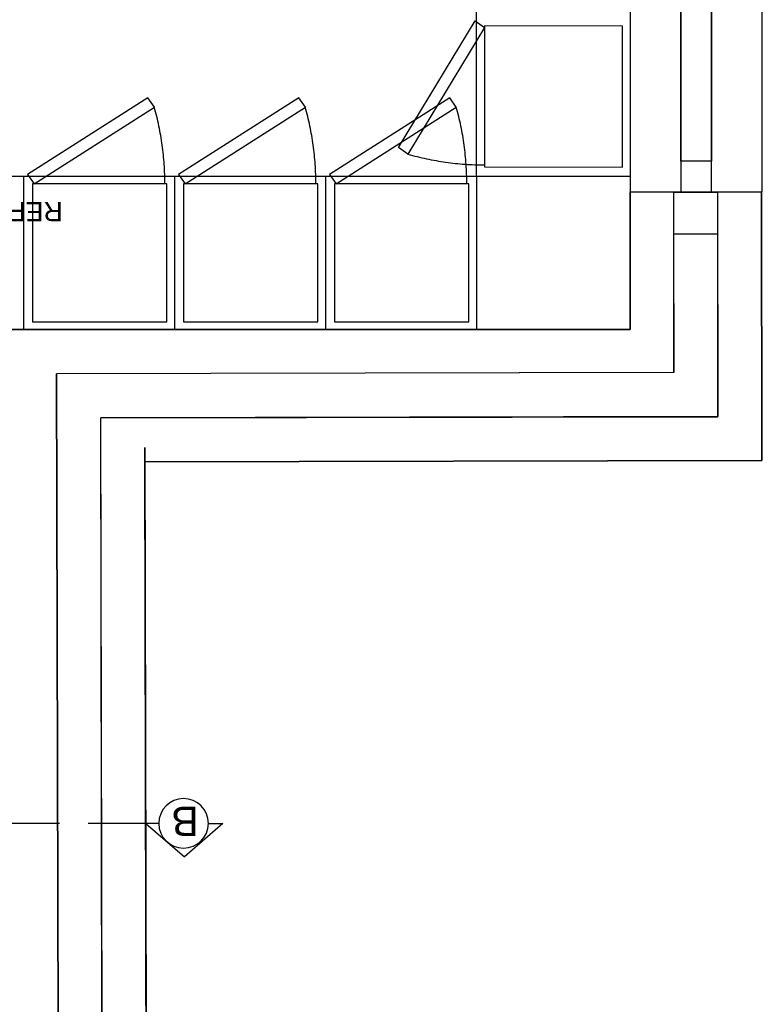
# Model space of a CAD drawing. Header units: millimetres. Extents: x -115474967 to 444143, y -74377 to 241828222.
# Tile 304 of 590: x -160532 to -158594, y 267347 to 269917. Entities that reach past the tile are written whole.
import ezdxf

# ---------------------------------------------------------------- set-up
doc = ezdxf.new("R2010")
doc.units = ezdxf.units.MM
doc.header["$MEASUREMENT"] = 0
doc.linetypes.add('2DASHED', pattern=[0.75, 0.5, -0.25])
doc.linetypes.add('Dashed', pattern=[280, 140, -140])
for name, color, linetype in [('00-2 Roof Lines', 8, 'Dashed'), ('00-2 Walls', 4, 'Continuous'), ('00-2 Windows', 1, 'Continuous'), ('CEIL-PLAN', 7, 'Continuous'), ('DIMS-50', 9, 'Continuous'), ('JOIN-SEC.18', 9, 'Continuous'), ('TEXT-20', 2, 'Continuous'), ('TEXT-REFN', 5, 'Continuous')]:
    doc.layers.add(name, color=color, linetype=linetype)
doc.layers.add('0_cons_01', color=40, linetype='Continuous', lineweight=0, plot=False)
doc.styles.add('TEXT-20', font='arial.ttf', dxfattribs={"height": 40})

# ---------------------------------------------------------------- blocks, each defined once
blk = doc.blocks.new('A$C69671385')
at = {"layer": 'DIMS-50', "color": 3}
for p, q in [((0, 168.7), (262.1, 397.3)), ((524.2, 168.7), (262.1, 397.3)), ((88.2, 168.7), (0, 168.7)), ((425.6, 168.7), (524.2, 168.7))]:
    blk.add_line(p, q, dxfattribs=at)
at = {"layer": 'TEXT-REFN'}
blk.add_circle((256.9, 168.7), 168.7, dxfattribs=at)
blk = doc.blocks.new('12')
at = {"layer": '00-2 Roof Lines', "linetype": 'Continuous'}
for p, q in [((-144137.5, 267143), (-144137.5, 267543)), ((-143743.7, 267143), (-143743.7, 267543)), ((-143349.9, 267143), (-143349.9, 267543)), ((-144532, 267143), (-144932, 267143))]:
    blk.add_line(p, q, dxfattribs=at)
at = {"layer": '00-2 Walls'}
for p, q in [((-143666.7, 267851.1), (-143671.9, 270321.4)), ((-143556.9, 270321.6), (-143551.5, 267773.5)), ((-143441.9, 270321.9), (-143436.2, 267658.7)), ((-143556.1, 270211.6), (-143551.5, 267773.5)), ((-143436.2, 267658.7), (-143441.9, 270211.6)), ((-145275.9, 267884.8), (-143666.7, 267888.2)), ((-145274.9, 267184.2), (-145275.9, 267884.8)), ((-143666.7, 267888.2), (-143666.7, 267851.1)), ((-145160.7, 267771.4), (-145160.8, 267294.3)), ((-145160.7, 267770.1), (-143551.5, 267773.5)), ((-143551.5, 267773.5), (-145160.7, 267771.4)), ((-145159.9, 267184.3), (-145160.7, 267770.1)), ((-145045.9, 267655.3), (-143436.2, 267658.7)), ((-145045.2, 267294.3), (-145045.9, 267655.3)), ((-145045.6, 267655.3), (-143436.2, 267658.7)), ((-145044.9, 267184.5), (-145045.6, 267655.3)), ((-141365, 267543), (-144932, 267543)), ((-144932, 267543), (-144932, 267184.1)), ((-143666, 267543.2), (-143551, 267543.5)), ((-143666, 267543.2), (-143551, 267543.5)), ((-143551, 267543.5), (-143436, 267543.7)), ((-143551, 267543.5), (-143436, 267543.7)), ((-143436, 267543.7), (-143321, 267544)), ((-143436, 267543.7), (-143321, 267544)), ((-145160.8, 267294.3), (-145045.2, 267294.3)), ((-145159.9, 267184.3), (-145274.9, 267184.2)), ((-145159.9, 267184.3), (-145274.9, 267184.2)), ((-145160.8, 267184.2), (-145274.9, 267184.2)), ((-145044.9, 267184.5), (-145159.9, 267184.3)), ((-145044.9, 267184.5), (-145159.9, 267184.3)), ((-144932, 267184.1), (-145044.9, 267184.5))]:
    blk.add_line(p, q, dxfattribs=at)
for points in [[(-143671.9, 270321.4), (-143666.7, 267888.2)], [(-143666.7, 267888.2), (-145275.9, 267884.8)], [(-145275.9, 267884.8), (-145274.9, 267184.2)], [(-139593.4, 264274.6), (-144932, 264274.6), (-144932, 267543), (-141380.9, 267543)]]:
    blk.add_lwpolyline(points, dxfattribs=at)
at = {"layer": '00-2 Windows'}
for points in [[(-145277, 267184.2), (-145277, 264384.2), (-144932, 264384.1), (-144932, 267184.1)], [(-145144.5, 267184.2), (-145144.5, 267104.2), (-145064.5, 267104.2), (-145064.5, 267184.2)], [(-145144.4, 264464.2), (-145144.5, 267104.2), (-145144.5, 267104.2), (-145144.4, 264464.2)], [(-145064.5, 267104.2), (-145064.4, 264464.2), (-145064.4, 264464.2), (-145064.5, 267104.2)]]:
    blk.add_lwpolyline(points, close=True, dxfattribs=at)
at = {"layer": 'CEIL-PLAN', "color": 6, "linetype": '2DASHED', "ltscale": 300}
blk.add_lwpolyline([(-143668.7, 268831.9), (-138453.7, 268831.9)], dxfattribs=at)
at = {"layer": 'JOIN-SEC.18', "color": 8, "linetype": 'Dashed', "ltscale": 150}
blk.add_line((-144531.3, 267143), (-144531.3, 267543), dxfattribs=at)
blk.add_lwpolyline([(-141380.9, 267543), (-141380.9, 267143), (-144531.3, 267143), (-144531.3, 264674.6), (-142401.1, 264674.6), (-142401.1, 264274.7)], dxfattribs=at)
for points in [[(-144161.2, 267163), (-144161.2, 267523), (-144511.3, 267523), (-144511.3, 267163)], [(-143767.3, 267163), (-143767.3, 267523), (-144117.5, 267523), (-144117.5, 267163)], [(-143373.5, 267163), (-143373.5, 267523), (-143723.7, 267523), (-143723.7, 267163)], [(-144147.9, 267138.4), (-144165.1, 267163), (-144478.8, 266963.1), (-144461.6, 266938.5)], [(-143754.1, 267138.4), (-143771.3, 267163), (-144085, 266963.1), (-144067.8, 266938.5)], [(-143360.3, 267138.4), (-143377.5, 267163), (-143691.2, 266963.1), (-143674, 266938.5)], [(-144552, 267118.6), (-144912, 267119.3), (-144912.7, 266751.5), (-144552.7, 266750.9)], [(-144528.2, 266737.6), (-144552.7, 266754.8), (-144352.2, 267085.7), (-144327.7, 267068.5)]]:
    blk.add_lwpolyline(points, close=True, dxfattribs=at)
for centre, start, end in [((-143766.2, 267163), 180, 195.6941), ((-143372.4, 267163), 180, 195.6941), ((-142978.6, 267163), 180, 195.6941), ((-144553.4, 266373.5), 74.2006, 89.8947)]:
    blk.add_arc(centre, 740, start, end, dxfattribs=at)
at = {"layer": 'DIMS-50', "color": 3, "xscale": -0.3839999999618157, "yscale": 0.3839999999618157, "zscale": 0.3839999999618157, "rotation": 359.9999999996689}
blk.add_blockref('A$C69671385', (-143668.7, 268767.1), dxfattribs=at)
at = {"layer": 'TEXT-20', "color": 7, "linetype": 'Continuous', "insert": (-143452.3, 267209.8), "char_height": 50, "width": 1594.687, "attachment_point": 7, "style": 'TEXT-20'}
blk.add_mtext('{\\C0;REFER TO JOINERY DETAILS}', dxfattribs=at)
at = {"layer": 'TEXT-REFN', "color": 2, "linetype": 'Continuous', "style": 'TEXT-20'}
blk.add_text('B', height=76.8, dxfattribs=at).set_placement((-143806.9, 268788.3))

msp = doc.modelspace()

# ---------------------------------------------------------------- block references
at = {"layer": '0_cons_01', "rotation": 180}
msp.add_blockref('12', (-303871.44663, 536651.09062), dxfattribs=at)

doc.saveas('drawing.dxf')
